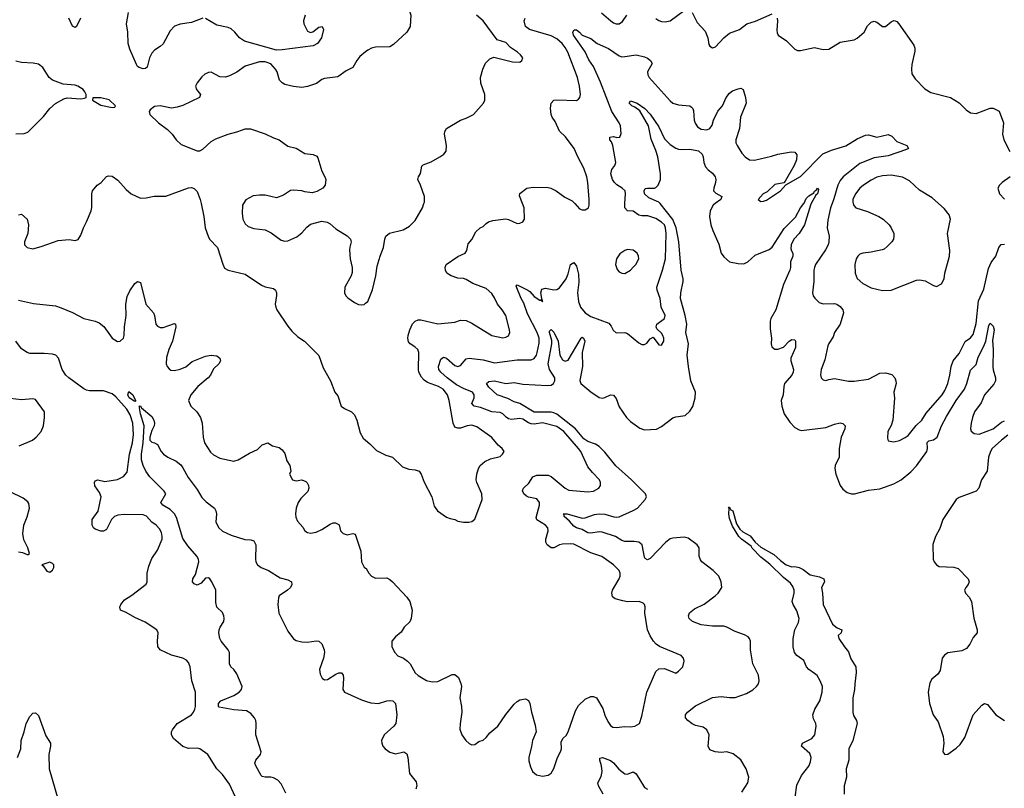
# Model space of a CAD drawing. Header units: inches. Extents: x 1473912 to 1647258, y 640388 to 773423.
# Tile 325 of 420: x 1557558 to 1564510, y 715872 to 721299. Entities that reach past the tile are written whole.
import ezdxf

# ---------------------------------------------------------------- set-up
doc = ezdxf.new("R2010")
doc.units = ezdxf.units.IN
doc.header["$MEASUREMENT"] = 0
for name, color, linetype in [('B5751', 7, 'Continuous'), ('B5752', 7, 'Continuous'), ('B5761', 7, 'Continuous'), ('B5762', 7, 'Continuous')]:
    doc.layers.add(name, color=color, linetype=linetype)

msp = doc.modelspace()

# ---------------------------------------------------------------- linework, layer by layer
at = {"layer": 'B5751', "color": 5}
for points, elevation in [([(1557550, 719921), (1557570, 719924.7), (1557610, 719891.3), (1557620.7, 719850), (1557614, 719790), (1557590.8, 719730), (1557591, 719710), (1557610.6, 719690.6), (1557650, 719680.5), (1557710, 719697.1), (1557830, 719740.5), (1557907.1, 719747.1), (1557950, 719738.8), (1557970, 719746), (1557990, 719778), (1558007, 719830), (1558029.6, 719870.4), (1558062, 719950), (1558067.2, 719972.8), (1558066.9, 720000)], 760), ([(1558838, 720000), (1558857, 719910), (1558868.2, 719830), (1558888, 719770), (1558898, 719750), (1558955.3, 719690), (1558992, 719572), (1559004.7, 719544.7), (1559030, 719530.6), (1559150, 719502), (1559264.7, 719424.7), (1559290, 719413.4), (1559350, 719401), (1559364.7, 719390), (1559370.6, 719370.6), (1559370.5, 719350.5), (1559362, 719290), (1559364.9, 719270), (1559374, 719250), (1559450, 719133.7), (1559478.6, 719098.6), (1559520.4, 719060.4), (1559567.7, 719030), (1559670, 718926.8), (1559700.3, 718840.3), (1559752.7, 718750), (1559783, 718670), (1559803.1, 718643.1), (1559826.4, 718570), (1559850, 718552.4), (1559900.7, 718530), (1559920.4, 718510), (1559937.6, 718470), (1559961.4, 718381.4), (1559983.4, 718343.4), (1560000, 718329.6)], 760), ([(1559136.8, 720000), (1559130.4, 719990), (1559127.5, 719932.5), (1559133.4, 719890), (1559150, 719856.3), (1559170, 719838.4), (1559210, 719825.3), (1559290, 719814.9), (1559333, 719793), (1559402.9, 719742.9), (1559430, 719735.5), (1559450, 719736.3), (1559515.1, 719764.9), (1559550, 719793), (1559585.4, 719834.6), (1559610, 719854.9), (1559690, 719876.3), (1559728.1, 719868.1), (1559750, 719856.3), (1559790, 719822), (1559870, 719773.4), (1559893.4, 719750), (1559899.1, 719730), (1559887.4, 719692.6), (1559886.4, 719673.6), (1559891.4, 719610), (1559904.4, 719550), (1559905.2, 719514.8), (1559897.3, 719490), (1559854, 719410), (1559850.8, 719370), (1559861, 719350), (1559875.2, 719335.2), (1559920.9, 719300.9), (1559950, 719288), (1559970, 719284.9), (1559990, 719287.7), (1560000, 719296.3)], 780), ([(1557550, 719318.4), (1557654.7, 719294.7), (1557810, 719277.3), (1557850, 719265.2), (1557930, 719230.2), (1558009.4, 719189.4), (1558090, 719170.2), (1558118.1, 719158.1), (1558151.6, 719131.6), (1558210.6, 719050), (1558247.5, 719027.5), (1558268, 719030), (1558289.6, 719050), (1558295.4, 719070), (1558298, 719130), (1558309.7, 719210), (1558306, 719290), (1558316.2, 719343.8), (1558334.7, 719385.3), (1558370, 719436), (1558390, 719451), (1558410, 719442.8), (1558448.7, 719290), (1558501.4, 719230), (1558509.4, 719210), (1558519.7, 719150), (1558530, 719134.6), (1558550, 719124.7), (1558570, 719124.9), (1558650, 719153), (1558658, 719150), (1558660.4, 719130), (1558636, 719030), (1558610.3, 718970), (1558593.7, 718913.7), (1558591, 718870), (1558598, 718850), (1558613.7, 718833.7), (1558625.2, 718825.2), (1558650, 718822), (1558690, 718830.6), (1558730, 718848.2), (1558775.5, 718884.5), (1558870, 718923.6), (1558910, 718930.2), (1558928.5, 718928.5), (1558950, 718924.9), (1558970.7, 718910), (1558975.5, 718890), (1558963, 718870), (1558926.2, 718833.8), (1558904.9, 718790), (1558887.6, 718770), (1558816.3, 718710), (1558766.2, 718650), (1558749.2, 718610), (1558766.4, 718570), (1558808.9, 718528.9), (1558833.4, 718490), (1558846.8, 718450), (1558853.7, 718350), (1558862.3, 718310), (1558905.8, 718245.8), (1558925.9, 718225.9), (1558970, 718202.3), (1559070, 718182.4), (1559099, 718190), (1559180.8, 718239.2), (1559235.9, 718264.1), (1559270, 718296), (1559310, 718311), (1559342, 718290), (1559390, 718277.3), (1559410, 718262.8), (1559430, 718236), (1559443.8, 718183.8), (1559466, 718150), (1559471.3, 718110), (1559462, 718090), (1559484.7, 718050), (1559510, 718042.8), (1559550, 718051), (1559577.5, 718037.5), (1559587.9, 718027.9), (1559596.3, 718010), (1559599.1, 717990), (1559592.2, 717967.8), (1559542, 717918), (1559524.4, 717890), (1559510.4, 717850), (1559504.4, 717810), (1559506.9, 717786.9), (1559518.8, 717758.8), (1559555.6, 717715.6), (1559570.7, 717690), (1559590, 717677.1), (1559610, 717674.4), (1559650, 717681.1), (1559690, 717698.7), (1559750, 717736.4), (1559770, 717745.5), (1559787.1, 717747.1), (1559812.7, 717732.7), (1559822.8, 717690), (1559841, 717670), (1559870, 717662), (1559910, 717671.3), (1559926, 717666), (1559965.2, 717545.2), (1559971.3, 717470), (1559990, 717434), (1560000, 717426.4)], 740), ([(1559081.1, 715810), (1559040.1, 715900.1), (1558988.4, 715968.4), (1558950, 716009.3), (1558886, 716110), (1558830, 716151.8), (1558810, 716155.6), (1558750, 716154), (1558710, 716166.3), (1558643.6, 716223.6), (1558628.9, 716248.9), (1558629.7, 716270), (1558635.9, 716284.1), (1558669.7, 716330), (1558769.7, 716390), (1558785.7, 716410), (1558794, 716430), (1558798.2, 716450), (1558798.5, 716550), (1558772.9, 716630), (1558760.5, 716730), (1558750, 716759.3), (1558735.6, 716775.6), (1558709.8, 716789.8), (1558630, 716810.9), (1558549.2, 716850), (1558534, 716874), (1558529.6, 716910), (1558535.6, 716970), (1558526.6, 716990), (1558444.1, 717044.1), (1558370, 717078), (1558310, 717113.6), (1558269, 717130), (1558265.2, 717150), (1558272.3, 717170), (1558297.4, 717202.6), (1558350, 717235.3), (1558450, 717314), (1558457.4, 717330), (1558456.9, 717390), (1558470, 717441), (1558490, 717494.8), (1558530, 717554), (1558562.6, 717630), (1558564, 717650), (1558558, 717678), (1558544.4, 717704.4), (1558520.9, 717730), (1558490, 717751.2), (1558452.9, 717792.9), (1558430, 717803.7), (1558294.8, 717805.2), (1558250, 717801), (1558226.7, 717790), (1558205.5, 717770), (1558170, 717699.5), (1558150, 717687.1), (1558130, 717687.3), (1558090, 717700.5), (1558079.7, 717710), (1558069.7, 717730), (1558069.7, 717770), (1558110.7, 717829.3), (1558131.8, 717930), (1558121.2, 717961.2), (1558087, 718007), (1558084.7, 718030), (1558090, 718042.8), (1558110, 718050.3), (1558159, 718039), (1558248.9, 718051.1), (1558290, 718072.9), (1558316.2, 718103.8), (1558334, 718230), (1558354.6, 718310), (1558361.6, 718370), (1558355.4, 718450), (1558337, 718510), (1558314.3, 718550), (1558236.7, 718636.7), (1558210, 718657.8), (1558150, 718678.1), (1558050, 718679.1), (1558030, 718683.5), (1558010, 718693.1), (1557904.7, 718770), (1557883.8, 718790), (1557856.8, 718830), (1557832.1, 718910), (1557813.3, 718930), (1557790, 718936.8), (1557730, 718942.7), (1557630, 718942), (1557609.3, 718950), (1557570, 718975.6), (1557529.7, 719030)], 740), ([(1557554, 718290), (1557649, 718330), (1557673.2, 718350), (1557709.2, 718390), (1557726, 718430), (1557733.6, 718490), (1557731.6, 718530), (1557670, 718616), (1557650, 718620.9), (1557570, 718615.1), (1557490, 718624.5)], 760), ([(1559437, 715837), (1559404.5, 715904.5), (1559380.7, 715930), (1559350, 715946.9), (1559330, 715950.9), (1559289.8, 715949.8), (1559270, 715955.1), (1559262.4, 715962.4), (1559225.1, 716030), (1559218.9, 716050), (1559225.4, 716070), (1559256.8, 716110), (1559261.6, 716130), (1559225.9, 716250), (1559226.2, 716330), (1559223.7, 716350), (1559214.6, 716370), (1559190, 716400.3), (1559158.3, 716418.3), (1559070, 716426.7), (1558965.6, 716445.6), (1558960.9, 716450), (1558961.1, 716470), (1558976.9, 716490), (1559070, 716526.2), (1559108.2, 716550), (1559124.4, 716570), (1559127.2, 716590), (1559090, 716680.5), (1559070, 716709.7), (1559048.8, 716730), (1559039.4, 716750), (1559038.7, 716830), (1559028.7, 716850), (1558979, 716910), (1558970.7, 716930), (1558964.5, 716970), (1558966.9, 716990), (1558974, 717010), (1558998.5, 717050), (1559002.2, 717070), (1558998.7, 717090), (1558990, 717113.6), (1558949.6, 717150), (1558943.3, 717183.3), (1558942, 717270), (1558915.3, 717330), (1558900.5, 717350), (1558890, 717358.3), (1558870, 717354.7), (1558839.4, 717320.6), (1558810, 717307.2), (1558790, 717314.7), (1558778.5, 717330), (1558781.1, 717350), (1558799, 717381), (1558821.3, 717470), (1558820.2, 717490), (1558808.3, 717510), (1558744, 717584), (1558710, 717636.5), (1558664.9, 717784.9), (1558650.7, 717810.7), (1558620.5, 717840.5), (1558567.8, 717870), (1558553, 717890), (1558588.3, 717950), (1558577.7, 717970), (1558476.1, 718070), (1558448.7, 718110), (1558428.8, 718150), (1558417.5, 718190), (1558416.5, 718230), (1558428.4, 718310), (1558436.4, 718430), (1558410, 718516), (1558402.4, 718557.6), (1558405.2, 718565.2), (1558398, 718570), (1558410, 718572.2), (1558418, 718558), (1558490, 718496), (1558505.7, 718470), (1558510.2, 718450), (1558507.7, 718432.3), (1558490, 718398), (1558476.3, 718350), (1558476, 718330), (1558490, 718316), (1558510, 718310.8), (1558530, 718298.8), (1558556.3, 718250), (1558573.4, 718230), (1558602.8, 718210), (1558661.6, 718181.6), (1558695, 718155), (1558710, 718135.8), (1558747.3, 718067.3), (1558810, 717982), (1558844.6, 717924.6), (1558874.9, 717894.9), (1558933.4, 717850), (1558943, 717830), (1558946, 717810), (1558943.1, 717750), (1558964.2, 717710), (1558990, 717687.6), (1559050, 717658.9), (1559148.1, 717628.1), (1559190, 717626.4), (1559210, 717619.1), (1559226, 717590), (1559222.8, 717490), (1559225.3, 717470), (1559235.8, 717450), (1559263, 717430), (1559313.4, 717410), (1559397.5, 717357.5), (1559450, 717344.4), (1559476.3, 717330), (1559479.3, 717310), (1559468.5, 717290), (1559448.4, 717270), (1559390.3, 717230), (1559383.8, 717216.2), (1559380.2, 717170), (1559388.2, 717108.2), (1559450, 716981.6), (1559490, 716928), (1559510, 716915.5), (1559550, 716905.5), (1559590, 716904.9), (1559650, 716913.7), (1559670, 716910.4), (1559691.8, 716891.8), (1559708.2, 716850), (1559710.4, 716830), (1559702.4, 716790), (1559674.4, 716710), (1559678.8, 716678.8), (1559694, 716650), (1559710, 716638), (1559730, 716639.3), (1559790, 716677.4), (1559810, 716686.4), (1559830, 716686.8), (1559840.5, 716670), (1559843.1, 716650), (1559838.4, 716570), (1559850, 716550.7), (1559970, 716496.4), (1560000, 716487)], 720), ([(1557550, 717541), (1557576.9, 717536.9), (1557610, 717522), (1557618, 717522), (1557626, 717530), (1557615.3, 717570), (1557586.3, 717626.3), (1557579.3, 717670), (1557586.6, 717730), (1557611.4, 717788.6), (1557627, 717850), (1557622.5, 717882.5), (1557615.1, 717895.1), (1557581, 717921), (1557490, 717965.1)], 760), ([(1557541.3, 716090), (1557565.1, 716150), (1557567.8, 716210), (1557589.8, 716270), (1557604.2, 716330), (1557630, 716378), (1557650, 716403), (1557670, 716405.5), (1557690, 716386.8), (1557741.3, 716241.3), (1557774.3, 716190), (1557775.5, 716170), (1557764.2, 716110), (1557766.3, 716010), (1557830, 715790.4)], 740)]:
    msp.add_lwpolyline(points, dxfattribs=dict(at, elevation=elevation))
for points, elevation in [([(1558370, 718603.7), (1558329.8, 718630), (1558320.5, 718650), (1558327.2, 718672.8), (1558356, 718650), (1558375.5, 718610), (1558375.2, 718604.8)], 720), ([(1557770, 717469), (1557714, 717450), (1557723.6, 717443.6), (1557750, 717406), (1557770, 717398), (1557790, 717412), (1557799, 717430), (1557799, 717450), (1557790, 717459)], 760)]:
    msp.add_lwpolyline(points, close=True, dxfattribs=dict(at, elevation=elevation))
at = {"layer": 'B5752', "color": 5}
for points, elevation in [([(1558850, 721309.7), (1558770, 721278.7), (1558690, 721267.3), (1558650, 721251.8), (1558620.7, 721219.3), (1558570.9, 721129.1), (1558550.1, 721109.9), (1558510, 721084.2), (1558490, 721063), (1558473.4, 721030), (1558456.5, 720963.5), (1558444.8, 720955.2), (1558430, 720952.4), (1558400, 720960), (1558388.3, 720968.3), (1558381.3, 720981.3), (1558334.5, 721090), (1558323.9, 721130), (1558321.8, 721210), (1558310.9, 721270), (1558325.8, 721350)], 760), ([(1557986, 721310), (1557958.8, 721250), (1557950, 721242.7), (1557930, 721252.3), (1557904, 721310)], 760), ([(1559572.4, 721330), (1559561.7, 721290), (1559564.2, 721270), (1559590, 721216.9), (1559610, 721207.7), (1559627.7, 721212.3), (1559670, 721245.5), (1559693.4, 721250), (1559703, 721230), (1559688, 721170), (1559661.1, 721130), (1559630, 721114.8), (1559410, 721085.4), (1559370, 721084.1), (1559145.9, 721145.9), (1559110, 721169.7), (1559077.2, 721210), (1559050, 721234.2), (1559030, 721243.2), (1558950, 721259.5), (1558870, 721307.3)], 760), ([(1560000, 721071), (1559960.2, 721039.8), (1559937.6, 721010), (1559910, 720960.9), (1559862.3, 720937.7), (1559804.1, 720895.9), (1559710, 720883.7), (1559690, 720876), (1559652.1, 720847.9), (1559590, 720827), (1559550, 720820.9), (1559490, 720827), (1559430, 720841.6), (1559410, 720852.3), (1559392.8, 720872.8), (1559374.7, 720930), (1559363.1, 720950), (1559330, 720987.6), (1559290, 721002), (1559250, 721001.4), (1559150, 720970.8), (1559090, 720928.3), (1559038.4, 720901.6), (1559010, 720893.5), (1558970, 720896.4), (1558910, 720927.3), (1558890, 720927), (1558865.8, 720914.1), (1558844.4, 720895.6), (1558810, 720852.7), (1558798, 720830), (1558804.9, 720804.9), (1558834.8, 720770), (1558826.8, 720750), (1558710, 720693.3), (1558670, 720680.7), (1558630, 720674.5), (1558550, 720689.5), (1558510, 720685.2), (1558478, 720662), (1558471, 720650), (1558476, 720630), (1558537.3, 720570), (1558602.3, 720522.3), (1558633.4, 720490), (1558663, 720450), (1558698, 720418), (1558810, 720372.2), (1558830, 720372.4), (1558850, 720384.4), (1558910, 720438.4), (1558943.3, 720456.7), (1559030, 720490.4), (1559090, 720506), (1559130, 720522), (1559150, 720527.7), (1559187.5, 720527.5), (1559290, 720493.4), (1559350, 720464), (1559390.5, 720450.5), (1559450, 720406.8), (1559510, 720390.7), (1559570, 720354.8), (1559630, 720346), (1559654.4, 720334.4), (1559662.8, 720322.8), (1559690.5, 720230), (1559713, 720190), (1559719.1, 720170), (1559714, 720130), (1559698, 720110), (1559655.2, 720084.8), (1559623.5, 720076.5), (1559570, 720082.7), (1559550, 720089.2), (1559490, 720095.1), (1559470, 720092.3), (1559419.9, 720060.1), (1559370, 720042), (1559290, 720060.7), (1559250, 720060.7), (1559205.8, 720054.2), (1559153.7, 720026.3), (1559136.8, 720000)], 780), ([(1557530, 720493), (1557590, 720496), (1557615.5, 720504.5), (1557724.8, 720615.2), (1557770, 720671), (1557810, 720706), (1557870, 720741), (1557893.6, 720746.4), (1557990, 720741), (1558015.3, 720744.7), (1558026, 720750), (1558026, 720770), (1558018, 720790), (1558004.7, 720804.7), (1557968, 720830), (1557950, 720836), (1557863.8, 720843.8), (1557790, 720872.7), (1557766, 720890), (1557721.6, 720961.6), (1557690, 720983.7), (1557651.7, 720991.7), (1557570, 720995.6), (1557530, 721005.6)], 780), ([(1558066.9, 720000), (1558066.3, 720070), (1558071.5, 720090), (1558105.1, 720130), (1558132, 720150), (1558170, 720190.6), (1558183.9, 720196.1), (1558210, 720194), (1558250, 720165.5), (1558310, 720099.3), (1558344.9, 720070), (1558410, 720039.3), (1558450, 720041.6), (1558506.5, 720053.5), (1558590, 720052.7), (1558750, 720112.4), (1558770, 720114), (1558790, 720108), (1558810, 720086.8), (1558831.6, 720030), (1558838, 720000)], 760)]:
    msp.add_lwpolyline(points, dxfattribs=dict(at, elevation=elevation))
at = {"layer": 'B5752', "color": 5, "elevation": 780}
msp.add_lwpolyline([(1558130, 720746), (1558074, 720746), (1558072, 720730), (1558130, 720694.8), (1558210, 720678), (1558230, 720682), (1558234, 720690), (1558190, 720731.8)], close=True, dxfattribs=at)
at = {"layer": 'B5761', "color": 5}
for points, elevation in [([(1560000, 719296.3), (1560016, 719310), (1560047.5, 719392.5), (1560072.3, 719490), (1560081.5, 719558.5), (1560102.7, 719630), (1560127, 719690), (1560135.6, 719750), (1560142.9, 719770), (1560168.5, 719791.5), (1560264.7, 719815.3), (1560310, 719841.3), (1560350, 719881.6), (1560401.3, 719970), (1560411.7, 720000)], 780), ([(1560000, 718329.6), (1560030, 718304.9), (1560076.1, 718256.1), (1560143.7, 718223.7), (1560190.3, 718210.3), (1560260.9, 718140.9), (1560305.8, 718125.8), (1560350, 718120.5), (1560377.3, 718110), (1560393, 718090), (1560414.2, 718034.2), (1560468, 717930), (1560484.1, 717864.1), (1560506.8, 717830), (1560570, 717787.3), (1560596.8, 717776.8), (1560630, 717770.7), (1560650, 717758.8), (1560690, 717750.7), (1560729.3, 717750.7), (1560750, 717756), (1560770, 717772), (1560822, 717910), (1560819.5, 717950), (1560785.1, 718030), (1560780.7, 718050), (1560785.1, 718090), (1560797, 718130), (1560809.7, 718150.3), (1560841.1, 718178.9), (1560882.2, 718197.8), (1560950, 718214.4), (1560967.3, 718230), (1560978, 718250), (1560965.1, 718270), (1560934.8, 718294.8), (1560890, 718349.7), (1560784.7, 718424.8), (1560750, 718434.8), (1560716, 718430), (1560670, 718415.1), (1560650, 718413.6), (1560630, 718422), (1560617.2, 718450), (1560589.8, 718610), (1560577.3, 718650), (1560548, 718690), (1560513.6, 718710), (1560436.1, 718736.1), (1560412.9, 718753), (1560394.6, 718774.6), (1560375.4, 718810), (1560372.6, 718830), (1560374.7, 718950), (1560368, 718970), (1560347.6, 718990), (1560314.7, 719010), (1560303.8, 719023.8), (1560298.8, 719050), (1560301.2, 719070), (1560311.9, 719110), (1560330, 719152), (1560350, 719171.3), (1560370, 719179.3), (1560390, 719180.6), (1560510, 719150.2), (1560630, 719163.8), (1560670, 719177.1), (1560710, 719175.8), (1560750, 719157.1), (1560891, 719070), (1560970, 719053), (1560990, 719056.3), (1561010, 719067.3), (1561018.4, 719090), (1561016.2, 719110), (1560990, 719209), (1560965.1, 719250), (1560931.5, 719290), (1560910, 719335.1), (1560890, 719365.1), (1560850, 719400.5), (1560757.1, 719437.1), (1560710, 719464.5), (1560690, 719471.1), (1560650, 719474.7), (1560605.2, 719490), (1560574, 719510), (1560564, 719530), (1560561.2, 719550), (1560569.3, 719570), (1560650, 719627.7), (1560704, 719650), (1560715.1, 719670), (1560724.8, 719715.2), (1560750, 719746.8), (1560778.7, 719801.3), (1560809.2, 719830), (1560830, 719838.8), (1560850, 719860.7), (1560867.7, 719872.3), (1560898, 719882), (1560990, 719893), (1561010, 719888.2), (1561070, 719860.7), (1561090, 719862.8), (1561110, 719871.3), (1561121.2, 719890), (1561119.6, 719970), (1561107.5, 720000)], 760), ([(1560000, 717426.4), (1560003.6, 717423.6), (1560022, 717390), (1560042, 717370), (1560070, 717356), (1560150, 717357.3), (1560170, 717347.3), (1560190, 717330.8), (1560290, 717222), (1560311.5, 717191.5), (1560327.9, 717130), (1560322.2, 717070), (1560311.7, 717048.3), (1560273.1, 717010), (1560250, 716974), (1560210, 716940.7), (1560186, 716910), (1560186, 716870), (1560206, 716830), (1560227.8, 716807.8), (1560266.8, 716790), (1560296.3, 716770), (1560314.9, 716750), (1560350, 716687.3), (1560370, 716668), (1560430, 716633.7), (1560470, 716623.7), (1560510, 716625.3), (1560610, 716674.9), (1560630, 716675.5), (1560654.8, 716654.8), (1560672.5, 716612.5), (1560676.9, 716590), (1560666, 716510), (1560678, 716450), (1560680.2, 716410), (1560666.6, 716326.6), (1560666.4, 716290), (1560680.5, 716250), (1560708.7, 716208.7), (1560730, 716187.7), (1560750, 716179.1), (1560770, 716182), (1560798.7, 716201.3), (1560830, 716213), (1560850, 716230.6), (1560876, 716264), (1560934.5, 716310), (1560990, 716393.4), (1561050, 716466.8), (1561070, 716486), (1561090, 716496), (1561130, 716504.7), (1561150, 716491.3), (1561159.1, 716470), (1561170.6, 716410), (1561197.5, 716317.5), (1561204, 716270), (1561178, 716210), (1561172.3, 716167.7), (1561153, 716090), (1561153.4, 716066.6), (1561163.4, 716023.4), (1561177.3, 715990), (1561207.2, 715967.2), (1561250, 715957.1), (1561290, 715964.9), (1561310, 715978.8), (1561330, 716011.3), (1561355.1, 716090), (1561377, 716130), (1561382, 716150), (1561380.7, 716199.3), (1561394.5, 716225.5), (1561415.3, 716244.7), (1561430, 716271.3), (1561482.2, 716417.8), (1561504, 716456), (1561550, 716502.4), (1561590, 716519.5), (1561610, 716519.3), (1561630.3, 716510.2), (1561675.2, 716435.2), (1561689.3, 716389.3), (1561710, 716344), (1561730, 716314.8), (1561744.7, 716304.7), (1561770, 716301.6), (1561830, 716308.4), (1561870, 716304.9), (1561902, 716310), (1561933.2, 716330), (1561950, 716382), (1561986.6, 716550), (1562050, 716696), (1562070, 716714.8), (1562110, 716717.3), (1562190, 716684.7), (1562210, 716698), (1562239, 716730), (1562249.2, 716770), (1562245.2, 716790), (1562228.7, 716810), (1562074.1, 716874.1), (1562050.8, 716890.8), (1562031.8, 716911.8), (1562008.8, 716948.8), (1561991.1, 716990), (1561971.2, 717108.8), (1561974, 717154), (1561969.5, 717169.5), (1561959.1, 717179.1), (1561931.5, 717191.5), (1561850, 717189.7), (1561815.1, 717195.1), (1561762, 717210), (1561743.9, 717223.9), (1561738.4, 717250), (1561743, 717270), (1561791.1, 717350), (1561798.3, 717370), (1561798.3, 717390), (1561789.8, 717409.8), (1561750, 717449.6), (1561668.9, 717508.9), (1561590, 717535.1), (1561470, 717595.6), (1561450, 717598.8), (1561390, 717594.8), (1561370, 717590.6), (1561330, 717569), (1561310, 717569.9), (1561282.5, 717590), (1561273.5, 717610), (1561273, 717630), (1561289.8, 717690), (1561287.2, 717710), (1561269.7, 717730), (1561208.4, 717768.4), (1561204.2, 717784.2), (1561227.6, 717870), (1561227.4, 717890), (1561210, 717915.3), (1561150, 717927.2), (1561135.2, 717935.2), (1561116.9, 717950), (1561108.7, 717971.3), (1561115.8, 717990), (1561152.8, 718027.2), (1561180.5, 718070), (1561210, 718083.8), (1561290, 718082), (1561310, 718074.2), (1561410, 717990.2), (1561435.9, 717975.9), (1561570, 717964.2), (1561609.8, 717970.2), (1561647, 717990), (1561657.6, 718010), (1561658.7, 718030), (1561651.2, 718050), (1561601.1, 718101.1), (1561570, 718140.9), (1561518.5, 718250), (1561502.7, 718270), (1561398.6, 718390), (1561350, 718426.4), (1561250, 718451.5), (1561190, 718441.9), (1561170, 718444.3), (1561150, 718451.6), (1561110, 718478.1), (1561090, 718483.2), (1561030, 718475.6), (1561010, 718479.9), (1560991.3, 718491.3), (1560970, 718516.5), (1560950, 718525.5), (1560890, 718530.9), (1560810, 718559.7), (1560765.6, 718570), (1560749.9, 718590), (1560766.2, 718630), (1560766.3, 718650), (1560753.8, 718670), (1560690, 718695.8), (1560641.8, 718721.8), (1560575, 718770), (1560531.2, 718810), (1560517, 718830), (1560515.7, 718850), (1560530, 718902), (1560550, 718916), (1560570, 718908), (1560630, 718858.3), (1560650, 718851), (1560670, 718856.2), (1560710, 718904.9), (1560730, 718908.7), (1560830, 718897.2), (1560910, 718877), (1561070, 718897.2), (1561170, 718896.9), (1561190, 718905.7), (1561206.2, 718930), (1561212.1, 718947.9), (1561226, 719014), (1561224.6, 719050), (1561211.1, 719090), (1561142.3, 719222.3), (1561117.5, 719297.5), (1561098.7, 719330), (1561063.8, 719416.2), (1561070, 719426.8), (1561144.4, 719390), (1561159.4, 719379.4), (1561190, 719344.6), (1561230, 719317.3), (1561238.8, 719318.8), (1561250, 719306.8), (1561250, 719318), (1561242, 719322), (1561245.2, 719330), (1561237.6, 719370), (1561244.7, 719395.3), (1561270, 719403.7), (1561330, 719391.7), (1561350, 719393.1), (1561370, 719406.3), (1561416.2, 719470), (1561430, 719504.9), (1561446.6, 719570), (1561470, 719584), (1561490, 719557.3), (1561502.9, 719502.9), (1561505, 719445), (1561496.8, 719370), (1561504, 719310), (1561518.2, 719270), (1561550, 719229.1), (1561590, 719203.2), (1561716.9, 719156.9), (1561734.1, 719134.1), (1561746.7, 719106.7), (1561770, 719087.3), (1561830, 719090.4), (1561850, 719083.8), (1561930, 719017.1), (1561950, 719006), (1561970, 719004.9), (1561986.2, 719013.8), (1562010, 719046), (1562030, 719058), (1562070, 719002.8), (1562090, 719000.7), (1562104.5, 719030), (1562105.1, 719050), (1562099.7, 719070), (1562090, 719086.6), (1562057, 719117), (1562052, 719130), (1562055.1, 719150), (1562109.6, 719190), (1562114.7, 719210), (1562086.5, 719270), (1562078.8, 719330), (1562059.1, 719390), (1562057.3, 719410), (1562097, 719530), (1562117.2, 719610), (1562123.1, 719790), (1562118.5, 719830), (1562109.3, 719850), (1562090, 719869.9), (1562050, 719893.9), (1561992.9, 719912.9), (1561950, 719912.7), (1561930, 719917.7), (1561890, 719947.3), (1561848.5, 719948.5), (1561829.6, 719969.6), (1561831.4, 720000)], 740), ([(1562655.5, 715844.5), (1562698.4, 715910), (1562704.7, 715950), (1562686.9, 716010), (1562650, 716073.3), (1562596, 716116), (1562550, 716128.7), (1562510, 716125.8), (1562469.2, 716129.2), (1562430, 716144.4), (1562419.3, 716170), (1562425.1, 716250), (1562410, 716283.7), (1562383.9, 716303.9), (1562330, 716315.6), (1562306.1, 716326.1), (1562275.8, 716350), (1562259.7, 716370), (1562257.6, 716390), (1562273.3, 716410), (1562330, 716454.2), (1562450, 716512.9), (1562510, 716520.2), (1562570, 716512.3), (1562610, 716512.7), (1562690, 716541.1), (1562733, 716567), (1562759.5, 716590), (1562773.6, 716610), (1562779.7, 716630), (1562774, 716670), (1562733, 716750), (1562716.9, 716850), (1562716.9, 716910), (1562711.6, 716930), (1562700.7, 716940.7), (1562675.8, 716955.8), (1562610, 716978.2), (1562550, 717010.8), (1562530, 717015.9), (1562450, 717016.5), (1562370, 717025.2), (1562309.1, 717049.1), (1562285.6, 717070), (1562279.6, 717090), (1562287.6, 717110), (1562321.7, 717138.3), (1562390, 717172.1), (1562467.1, 717230), (1562489.7, 717250), (1562514.3, 717290), (1562511.3, 717330), (1562495.1, 717370), (1562455.1, 717410), (1562374.7, 717470), (1562364.4, 717484.4), (1562356, 717510), (1562354.7, 717570), (1562342, 717590), (1562276.9, 717636.9), (1562250, 717646), (1562170, 717638.3), (1562150, 717632.6), (1562119.5, 717610), (1562010, 717495.4), (1561990, 717485.1), (1561974.5, 717494.5), (1561970, 717504), (1561952, 717590), (1561930, 717609.8), (1561895.2, 717615.2), (1561830, 717614.7), (1561810, 717621.4), (1561764, 717650), (1561670, 717680.7), (1561650, 717683.9), (1561590, 717672.4), (1561570, 717676.5), (1561530, 717698.2), (1561489.9, 717709.9), (1561470, 717721.7), (1561439.1, 717759.1), (1561402.9, 717790), (1561402, 717802), (1561396, 717810), (1561422, 717810), (1561530, 717779.2), (1561550, 717781.7), (1561615.5, 717804.5), (1561650, 717809.6), (1561690, 717807.4), (1561751.9, 717788.1), (1561770, 717785.8), (1561790, 717789.4), (1561890, 717832.4), (1561920.3, 717850), (1561974.5, 717910), (1561982.2, 717930), (1561977.2, 717950), (1561876.8, 718050), (1561767.8, 718147.8), (1561690, 718245.6), (1561650, 718285.4), (1561622.7, 718302.7), (1561570, 718321.6), (1561540.4, 718340.4), (1561482.3, 718410), (1561350, 718513.7), (1561330, 718523.5), (1561310, 718526.7), (1561190, 718526.8), (1561090, 718589), (1561050, 718600.5), (1561004.1, 718624.1), (1560930, 718649.8), (1560870, 718705.1), (1560853.3, 718730), (1560870, 718744.2), (1560910, 718748.1), (1560990, 718730.2), (1561050, 718737.7), (1561110, 718725.4), (1561284.5, 718715.5), (1561310, 718718.7), (1561327.6, 718730), (1561336.7, 718750), (1561335.1, 718770), (1561298.4, 718830), (1561289.6, 718870), (1561315.5, 719010), (1561313.9, 719033.9), (1561297.6, 719090), (1561299.5, 719100.5), (1561310, 719110.2), (1561330, 719092.7), (1561359.6, 719030), (1561370.7, 718930), (1561390, 718897.4), (1561410, 718886.7), (1561430, 718895.6), (1561521.6, 719050), (1561530, 719057.6), (1561538.4, 719050), (1561548.8, 719028.8), (1561529.5, 718950), (1561531.6, 718850), (1561511.7, 718751.7), (1561518.4, 718730), (1561590, 718670.3), (1561650, 718630.2), (1561670, 718627.1), (1561690, 718631.3), (1561730, 718650.3), (1561750, 718648.7), (1561770, 718623), (1561790, 718564.9), (1561842, 718490), (1561870, 718461.1), (1561935.4, 718415.4), (1561970, 718403.6), (1562052.8, 718407.2), (1562090, 718425.5), (1562170, 718487.2), (1562190, 718494), (1562256.8, 718503.2), (1562290, 718534.4), (1562310, 718568.2), (1562327.4, 718630), (1562329.7, 718670), (1562295.5, 718750), (1562279.4, 718850), (1562271.4, 718930), (1562279.6, 719010), (1562261.1, 719090), (1562266.9, 719150), (1562255.8, 719210), (1562223.2, 719330), (1562224.7, 719370), (1562242.3, 719450), (1562242.7, 719470), (1562228.6, 719530), (1562210.6, 719730), (1562193.1, 719830), (1562168.9, 719888.9), (1562080.4, 720000)], 720), ([(1561476.3, 720000), (1561510, 719962.8), (1561530, 719956), (1561550, 719956), (1561573.2, 719970), (1561579.3, 719990), (1561579.3, 720000)], 760), ([(1562466.9, 720000), (1562452.9, 719990), (1562432, 719950), (1562428.5, 719910), (1562438.5, 719850), (1562450.8, 719810.8), (1562493.8, 719713.9), (1562510.2, 719650.2), (1562530, 719624.9), (1562570, 719588.5), (1562630, 719576.4), (1562670, 719574.9), (1562699.3, 719590), (1562750, 719636.4), (1562850, 719675.2), (1562870, 719692.6), (1562956.1, 719823.9), (1563035.5, 719904.5), (1563069.9, 719970.1), (1563093.4, 720000)], 720), ([(1563145.8, 720000), (1563140.2, 719990), (1563099.2, 719850), (1563061, 719790), (1563022.7, 719750), (1563003.8, 719710), (1563002.2, 719682.2), (1563005.9, 719665.9), (1563016.1, 719650), (1563017.3, 719630), (1563000.9, 719590), (1563000.2, 719550), (1562994.8, 719530), (1562950, 719428), (1562895.8, 719250), (1562862.2, 719190), (1562855.6, 719170), (1562855.3, 719115.3), (1562866, 719050), (1562864.4, 719010), (1562868.8, 718988.8), (1562878.8, 718978.8), (1562890, 718973), (1562910, 718972.4), (1562950, 718987.7), (1562990, 719029), (1563010, 719039.7), (1563030, 719038.7), (1563035.5, 719030), (1563035.4, 718984.6), (1563002.2, 718910), (1563002.4, 718890), (1563020.1, 718830), (1563018.5, 718810), (1563009.2, 718790), (1562958, 718730), (1562951.9, 718710), (1562949.2, 718650.8), (1562934, 718610), (1562938.8, 718570), (1562954.8, 718514.8), (1562995.9, 718455.9), (1563030, 718420.5), (1563062.3, 718402.3), (1563078.4, 718398.4), (1563250, 718420.3), (1563310, 718443.1), (1563350, 718451.6), (1563370, 718448), (1563386, 718430), (1563383.1, 718410), (1563358.3, 718350), (1563342.8, 718270), (1563344.6, 718210), (1563315.3, 718150), (1563312.8, 718130), (1563319, 718090), (1563350, 718010.7), (1563370, 717983), (1563399.6, 717959.6), (1563430, 717950.3), (1563452.1, 717952.1), (1563550, 717976.5), (1563630, 717986.9), (1563730, 718020.7), (1563781.3, 718050), (1563850, 718106.9), (1563890, 718149.3), (1563961.9, 718250), (1563966.9, 718270), (1563966, 718314), (1563975.9, 718324.1), (1564010, 718332.1), (1564034.4, 718350), (1564067, 718430), (1564102.4, 718497.6), (1564170.8, 718610), (1564227.8, 718690), (1564244.6, 718730), (1564270, 718825.3), (1564310, 718865.2), (1564324.9, 718915.1), (1564365.2, 718994.8), (1564378, 719030), (1564400.2, 719139.8), (1564410, 719156.5), (1564430, 719136), (1564438.2, 719110), (1564426.5, 719033.5), (1564431.8, 718970), (1564428.1, 718848.1), (1564430, 718827.3), (1564447.3, 718770), (1564447.3, 718750), (1564435.2, 718724.8), (1564370.2, 718650), (1564345.8, 718594.2), (1564299.2, 718530), (1564284.5, 718490), (1564276.5, 718450), (1564270.3, 718410), (1564274.6, 718394.6), (1564296.4, 718376.4), (1564331.6, 718371.5), (1564430, 718409.1), (1564490, 718456.3), (1564510, 718466.7)], 720), ([(1563293.9, 720000), (1563282.1, 719970), (1563263.5, 719883.5), (1563259, 719830), (1563272, 719770), (1563270.3, 719730), (1563265.3, 719710), (1563246, 719674), (1563177.6, 719570), (1563169.2, 719550), (1563164.5, 719530), (1563164.7, 719450), (1563155.3, 719370), (1563160.4, 719350), (1563171.6, 719331.5), (1563202.2, 719302.2), (1563230, 719291.7), (1563310, 719295.2), (1563326.8, 719290), (1563350, 719274), (1563370, 719250.4), (1563373.7, 719230), (1563351.4, 719148.6), (1563310.5, 719090), (1563300.4, 719059.6), (1563270, 719013.2), (1563263.8, 718996.2), (1563242.8, 718897.2), (1563217.1, 718830), (1563210.7, 718790.7), (1563216, 718770), (1563230, 718756), (1563250, 718750.7), (1563270, 718759.3), (1563310, 718766.4), (1563410, 718747.2), (1563450, 718746), (1563550, 718759.6), (1563630, 718803.7), (1563670, 718805.3), (1563714.3, 718794.3), (1563736.4, 718770), (1563744.2, 718750), (1563744.9, 718730), (1563730.4, 718670), (1563733.3, 718626.7), (1563721.6, 718470), (1563710, 718434), (1563686.4, 718390), (1563684.7, 718344.7), (1563690, 718326), (1563730, 718317.3), (1563770, 718328), (1563810, 718348.4), (1563830, 718363.1), (1563887.5, 718432.5), (1563928, 718470), (1563958.6, 718521.4), (1564070, 718650.4), (1564090, 718681.3), (1564111.4, 718730), (1564126, 718790), (1564134, 718850), (1564148.6, 718890), (1564190, 718941.3), (1564232.7, 719027.3), (1564270, 719053.6), (1564290, 719075.8), (1564310, 719154.8), (1564326.4, 719313.6), (1564364, 719396), (1564397.4, 719542.6), (1564416.2, 719583.8), (1564449.8, 719630.2), (1564470, 719691), (1564488, 719712), (1564510, 719714.9)], 740), ([(1563443.2, 720000), (1563447, 719987), (1563462, 719970), (1563544.5, 719944.4), (1563623, 719910), (1563654, 719890), (1563695.8, 719850), (1563710.4, 719830), (1563728.5, 719790), (1563730.5, 719770), (1563726.4, 719750), (1563715.5, 719730), (1563683.6, 719696.4), (1563660.6, 719679.4), (1563647.2, 719672.8), (1563570, 719656.9), (1563510, 719651.1), (1563490, 719643), (1563475.8, 719630), (1563463.1, 719610), (1563453.4, 719570), (1563456.5, 719510), (1563470, 719470.7), (1563510, 719436.9), (1563570, 719404.4), (1563650, 719386.3), (1563710, 719388.7), (1563890, 719459.1), (1563910, 719462), (1563950, 719454), (1564010, 719421), (1564030, 719416), (1564065.2, 719434.8), (1564084, 719470), (1564089.4, 719510), (1564122.9, 719630), (1564124.2, 719670), (1564109.5, 719790), (1564129.2, 719890), (1564120.2, 719920.2), (1564085.1, 719965.1), (1564045.5, 720000)], 760), ([(1564535, 718365), (1564489.2, 718330.9), (1564425, 718270), (1564411.8, 718250), (1564398, 718210), (1564387.4, 718110), (1564347.8, 718050), (1564329, 717990), (1564310, 717968.9), (1564190, 717925.4), (1564168.7, 717911.3), (1564075.2, 717770), (1564053.2, 717706.8), (1564024.4, 717650), (1564005.8, 717594.1), (1564008, 717490), (1564014, 717470), (1564030, 717450.8), (1564050, 717439.1), (1564153.7, 717433.7), (1564184.4, 717424.4), (1564254.9, 717350), (1564262.6, 717330), (1564255.3, 717310), (1564237.6, 717290), (1564228.5, 717270), (1564234.4, 717250), (1564261.4, 717221.4), (1564277.5, 717190), (1564294.3, 717074.3), (1564319.1, 716990), (1564318.8, 716970), (1564290, 716936), (1564267, 716890), (1564241.8, 716858.2), (1564210, 716843.1), (1564110, 716827.8), (1564086.9, 716813.1), (1564070.3, 716789.7), (1564057.3, 716702.7), (1564041.2, 716678.8), (1563997.7, 716642.3), (1563983.4, 716616.6), (1563972.7, 716550), (1563980.3, 716470), (1564008.4, 716390), (1564042.4, 716342.4), (1564078.3, 716238.3), (1564083.1, 716190), (1564074.8, 716130), (1564090, 716111), (1564110, 716114), (1564170, 716155.5), (1564198.8, 716181.2), (1564229.7, 716230.3), (1564290, 716391), (1564350, 716458.8), (1564370, 716470.7), (1564390, 716462.8), (1564450, 716391.3), (1564510, 716351.3)], 720), ([(1563031.8, 715810), (1563045.4, 715894.6), (1563077.7, 715962.3), (1563130, 716027.5), (1563142, 716058), (1563145.1, 716090), (1563137.4, 716117.4), (1563077.6, 716170), (1563084.5, 716190), (1563150, 716223.9), (1563172.6, 716250), (1563182.3, 716310), (1563178.9, 716330), (1563162.5, 716362.5), (1563158.4, 716390), (1563171.1, 716430), (1563206.7, 716490), (1563223.5, 716550), (1563225.2, 716590), (1563210, 716629.8), (1563187.4, 716667.4), (1563170, 716683.7), (1563128.6, 716710), (1563114.1, 716730), (1563094, 716774), (1563045.7, 716810), (1563028.1, 716831.9), (1563019.6, 716870), (1563017.9, 716930), (1563029.9, 716990), (1563056.9, 717043.1), (1563060.9, 717070), (1563044.4, 717124.4), (1563017.8, 717170), (1563011.6, 717190), (1563025.4, 717250), (1563025.7, 717270), (1563017.1, 717297.1), (1563000.3, 717320.3), (1562950, 717360.8), (1562855.2, 717455.2), (1562790, 717504.2), (1562730, 717567.5), (1562721.6, 717581.6), (1562654.8, 717630), (1562635.3, 717650), (1562590, 717723), (1562570, 717776), (1562564.8, 717810), (1562567.9, 717847.9), (1562562, 717858), (1562570, 717858), (1562578.4, 717838.4), (1562592.2, 717830), (1562619.7, 717739.7), (1562642.7, 717702.7), (1562663.9, 717683.9), (1562714.2, 717654.2), (1562751.6, 717610), (1562790, 717575.2), (1562882.8, 717522.8), (1562930, 717479.3), (1562970, 717450.7), (1563010, 717434.8), (1563030, 717437.3), (1563062, 717430), (1563090, 717417.3), (1563138.5, 717378.5), (1563205.8, 717365.9), (1563234.9, 717350), (1563239.3, 717330), (1563218.8, 717290), (1563226.4, 717250), (1563230.3, 717170), (1563297.6, 717030), (1563330, 717005.5), (1563362.8, 716990), (1563358.8, 716970), (1563336.3, 716950), (1563340.7, 716930), (1563381, 716870), (1563410, 716836), (1563427.1, 716787.1), (1563460.7, 716730), (1563464.4, 716690), (1563453.4, 716610), (1563452.9, 716570), (1563440.6, 716510), (1563440.2, 716410), (1563445.7, 716385.7), (1563465.7, 716350), (1563471.7, 716330), (1563440.9, 716210), (1563411.3, 716150), (1563411.8, 716070), (1563393.9, 716010), (1563395.3, 715950), (1563378.7, 715890), (1563377.9, 715830)], 680), ([(1560000, 716487), (1560035.8, 716475.8), (1560090, 716470.3), (1560150, 716490.3), (1560170, 716492), (1560191, 716490), (1560210.4, 716470.4), (1560221.3, 716390), (1560213.7, 716330), (1560199.3, 716310), (1560130.4, 716250), (1560113, 716210), (1560113.4, 716190), (1560122, 716170), (1560139.1, 716150), (1560170, 716127.2), (1560210, 716116.5), (1560270, 716130.5), (1560290, 716116.3), (1560298.3, 716090), (1560310, 715976), (1560356.7, 715916.7), (1560362.4, 715890), (1560354.9, 715865.1)], 720), ([(1561676.2, 715830), (1561643.5, 715890), (1561639.2, 715910), (1561663.6, 715956.4), (1561670.5, 715990), (1561666, 716030), (1561652.6, 716070), (1561654.8, 716085.2), (1561671.4, 716088.6), (1561730, 716068.2), (1561751.3, 716051.3), (1561787.1, 716007.1), (1561830, 715973.6), (1561850, 715971.6), (1561890, 715988.8), (1561901.2, 715981.2), (1561910, 715974), (1561970, 715878), (1561990, 715866.7)], 720)]:
    msp.add_lwpolyline(points, dxfattribs=dict(at, elevation=elevation))
at = {"layer": 'B5761', "color": 5, "elevation": 760}
msp.add_lwpolyline([(1561850, 719677), (1561830, 719669.3), (1561795.2, 719644.8), (1561770.5, 719609.5), (1561764.9, 719570), (1561775.2, 719535.2), (1561790, 719518.8), (1561808, 719508), (1561830, 719507.3), (1561870, 719530.6), (1561890, 719550.6), (1561907, 719570), (1561929.5, 719610), (1561927, 719630), (1561918, 719650), (1561890, 719671.6)], close=True, dxfattribs=at)
at = {"layer": 'B5762', "color": 5}
for points, elevation in [([(1560000, 721431.9), (1560070, 721415.8), (1560090, 721418), (1560130, 721435.5), (1560170, 721434), (1560190, 721424), (1560250, 721407.7), (1560290, 721387.7), (1560307.2, 721367.2), (1560318.4, 721330), (1560313.4, 721250), (1560290.5, 721210), (1560196.9, 721123.1), (1560170, 721107.6), (1560070, 721103.9), (1560042.7, 721097.3), (1560016.3, 721083.7), (1560000, 721071)], 780), ([(1561666.3, 721346.3), (1561730.4, 721290), (1561750, 721276), (1561770, 721269.1), (1561790, 721270.4), (1561813.5, 721286.5), (1561844.7, 721330)], 760), ([(1562050, 721308.2), (1562070, 721292.7), (1562090, 721286), (1562115.9, 721284.1), (1562150, 721290.5), (1562250, 721363)], 760), ([(1562304.9, 721350), (1562339.9, 721279.9), (1562398.3, 721218.3), (1562415.5, 721170), (1562424.1, 721124.1), (1562430.6, 721110.6), (1562450, 721100.7), (1562470, 721107.7), (1562529.8, 721170.2), (1562570, 721203.1), (1562639.3, 721230), (1562691.5, 721268.5), (1562752.7, 721287.3), (1562870, 721339.3)], 760), ([(1560411.7, 720000), (1560415.1, 720010), (1560415.1, 720050), (1560388, 720130), (1560369.6, 720170), (1560372.3, 720190), (1560387.5, 720212.5), (1560396.6, 720263.4), (1560406.7, 720273.3), (1560463.9, 720296.1), (1560524, 720330), (1560551.9, 720348.1), (1560569, 720370), (1560572, 720410), (1560556.2, 720490), (1560558.4, 720510), (1560570, 720530.6), (1560669, 720590), (1560710, 720603.8), (1560761.2, 720630), (1560832.3, 720710), (1560840.9, 720730), (1560840.7, 720770), (1560814, 720850), (1560812, 720890), (1560826.6, 720950), (1560847.5, 720992.5), (1560877.5, 721022.5), (1560905.2, 721034.8), (1561038, 721002), (1561090, 720998.8), (1561104, 721010), (1561109, 721030), (1561094, 721050), (1561073.2, 721070), (1561022.3, 721102.3), (1560990, 721137), (1560930, 721157.2), (1560830, 721289.5), (1560782, 721330)], 780), ([(1561579.3, 720000), (1561579.3, 720030), (1561569.7, 720150), (1561561.1, 720190), (1561539.7, 720250), (1561498, 720330), (1561473.5, 720390), (1561412.2, 720472.2), (1561370, 720512.7), (1561338.8, 720578.8), (1561316.9, 720610), (1561309.6, 720630), (1561305.1, 720674.9), (1561309.4, 720710), (1561330, 720730.4), (1561350, 720734), (1561490, 720728.2), (1561502.5, 720737.5), (1561512, 720750), (1561516.2, 720770), (1561511, 720830), (1561496.5, 720890), (1561427.9, 721070), (1561410, 721103.5), (1561388.2, 721130), (1561350, 721162.7), (1561310, 721185), (1561157.6, 721230), (1561129.8, 721250), (1561118.9, 721290), (1561125.6, 721310)], 760), ([(1562905.5, 721310), (1562908.2, 721288.2), (1562903.9, 721223.9), (1562905.8, 721205.9), (1562913.4, 721190), (1562970.6, 721150), (1563030, 721090.6), (1563050, 721082), (1563070, 721080.5), (1563170, 721101.6), (1563230, 721087.3), (1563270, 721090.7), (1563350, 721140.7), (1563450, 721157.3), (1563470, 721167.3), (1563519.3, 721210), (1563544.4, 721255.6), (1563570, 721280.7), (1563590, 721287.3), (1563610, 721280.7), (1563650, 721250.6), (1563670, 721250.6), (1563710, 721283.8), (1563730, 721292.4), (1563738, 721290), (1563750, 721285.5), (1563763.8, 721270), (1563870, 721118), (1563877.3, 721097.3), (1563877.6, 721077.6), (1563856.6, 720983.4), (1563853.4, 720950), (1563856.5, 720916.5), (1563880.2, 720880.2), (1563949.4, 720809.4), (1563990, 720784), (1564130.5, 720750.5), (1564190, 720710.8), (1564241.1, 720661.1), (1564270, 720641), (1564310, 720636), (1564410, 720674.8), (1564430, 720674.8), (1564473, 720653), (1564502.8, 720570), (1564496, 720490), (1564506, 720450), (1564548.1, 720368.1)], 760), ([(1561831.4, 720000), (1561835.6, 720070), (1561832.2, 720090), (1561811.1, 720110), (1561773.4, 720133.4), (1561757.8, 720150), (1561743.8, 720170), (1561731.1, 720210), (1561738.8, 720241.2), (1561758.7, 720270), (1561765.7, 720290), (1561744.7, 720410), (1561735.9, 720435.9), (1561725.1, 720450), (1561724.2, 720470), (1561750, 720474.4), (1561772.9, 720467.1), (1561795.1, 720470), (1561804.4, 720495.6), (1561800.2, 720550), (1561791.1, 720571.1), (1561739.2, 720650), (1561658, 720858), (1561609, 720969), (1561575.3, 721015.3), (1561551, 721071), (1561468, 721190), (1561462.3, 721210), (1561472.5, 721227.5), (1561490, 721226.2), (1561511.2, 721211.2), (1561530, 721188.3), (1561590, 721167), (1561634.9, 721130), (1561715, 721095), (1561790, 721042.8), (1561810, 721037.6), (1561830, 721038.6), (1561910, 721050.4), (1561970, 721037.6), (1561990, 721026.4), (1562010.5, 721010), (1562023.8, 720990), (1561989.2, 720930), (1561991.7, 720910), (1562002.6, 720890), (1562150, 720725.5), (1562170, 720708.2), (1562210, 720697.1), (1562290, 720690.5), (1562300.9, 720680.9), (1562310, 720670.8), (1562315.3, 720655.2), (1562320.2, 720590), (1562327.5, 720567.5), (1562343.1, 720543.1), (1562370, 720525.2), (1562410, 720520.7), (1562431.1, 720530), (1562446.3, 720553.7), (1562457, 720590), (1562486.9, 720653.1), (1562519, 720690), (1562545.5, 720750), (1562570, 720779.6), (1562590, 720795.6), (1562630, 720810.4), (1562650, 720814.9), (1562664.9, 720804.9), (1562681.7, 720750), (1562687, 720710), (1562646, 720610), (1562640.2, 720530), (1562613.8, 720450), (1562614, 720430), (1562622.3, 720410), (1562656.2, 720356.2), (1562680.7, 720330), (1562710, 720310.4), (1562746.7, 720306.7), (1562865.1, 720334.9), (1562910.3, 720350.3), (1563005.2, 720365.2), (1563030, 720364), (1563044.9, 720344.9), (1563042.4, 720310), (1563026.4, 720270), (1562962, 720158), (1562952, 720148), (1562890, 720134), (1562835.8, 720084.2), (1562807.7, 720070), (1562771.3, 720030), (1562790, 720016), (1562810, 720017.3), (1562830, 720025.5), (1562929.2, 720090), (1562968, 720132), (1563070, 720190.5), (1563229.1, 720350.9), (1563290, 720376.5), (1563390, 720408.7), (1563470, 720458.1), (1563530, 720483.2), (1563550, 720486.5), (1563610, 720468.6), (1563690, 720488.9), (1563716.5, 720476.5), (1563750, 720439.1), (1563822, 720410), (1563833, 720390), (1563818.9, 720381.1), (1563690, 720337.3), (1563590, 720323.7), (1563490, 720282.3), (1563372.4, 720190), (1563350, 720164.4), (1563333.3, 720130), (1563306.9, 720033.1), (1563293.9, 720000)], 740), ([(1562080.4, 720000), (1562080.2, 720000.2), (1562070.4, 720010.4), (1562000.1, 720040.1), (1561969.9, 720070), (1561966.6, 720090), (1561974.3, 720105.7), (1561990, 720110.1), (1562039, 720110), (1562050, 720114), (1562066, 720130), (1562082, 720170), (1562082.4, 720210), (1562062.9, 720330), (1562050, 720374), (1562016.1, 720456.1), (1561997.8, 720550), (1561935.2, 720655.2), (1561901.1, 720681.1), (1561879.5, 720690), (1561864.4, 720704.4), (1561860.5, 720710), (1561870, 720724.9), (1561916.4, 720710), (1561970.6, 720670.6), (1562010, 720631.1), (1562070, 720541.1), (1562110, 720457.4), (1562150, 720416.5), (1562190, 720391.5), (1562210, 720384.6), (1562230, 720381.1), (1562290, 720384.6), (1562350, 720373.2), (1562377, 720350), (1562384.2, 720330), (1562388.5, 720290), (1562399.5, 720259.5), (1562417.8, 720237.7), (1562450, 720214.4), (1562469.1, 720189.1), (1562473.4, 720170), (1562471.2, 720150), (1562457.6, 720110), (1562456.9, 720090), (1562473.5, 720073.5), (1562514.9, 720050), (1562508.8, 720030), (1562466.9, 720000)], 720), ([(1564045.5, 720000), (1564000.1, 720040.1), (1563910, 720094), (1563840.2, 720160.2), (1563790, 720185.7), (1563710, 720201.1), (1563650, 720196.8), (1563610, 720186.2), (1563570, 720166.6), (1563515.8, 720130), (1563490, 720109.7), (1563457.8, 720070), (1563440.8, 720030), (1563440.3, 720010), (1563443.2, 720000)], 760), ([(1564550.8, 720190), (1564494.8, 720150), (1564474.8, 720130), (1564462.8, 720110), (1564476.3, 720070), (1564510, 720030.8)], 760), ([(1561107.5, 720000), (1561085.6, 720054.4), (1561089.4, 720070.6), (1561138, 720110), (1561183.5, 720116.5), (1561290, 720114.9), (1561306.8, 720110), (1561344.9, 720090), (1561406.4, 720046.4), (1561459, 720019), (1561476.3, 720000)], 760), ([(1563093.4, 720000), (1563096.3, 720003.7), (1563110, 720036.1), (1563130, 720055.9), (1563164.1, 720075.9), (1563170, 720088.4), (1563183.6, 720096.4), (1563190, 720110.1), (1563198.6, 720098.6), (1563190.2, 720070), (1563179.7, 720060.3), (1563145.8, 720000)], 720)]:
    msp.add_lwpolyline(points, dxfattribs=dict(at, elevation=elevation))

doc.saveas('drawing.dxf')
